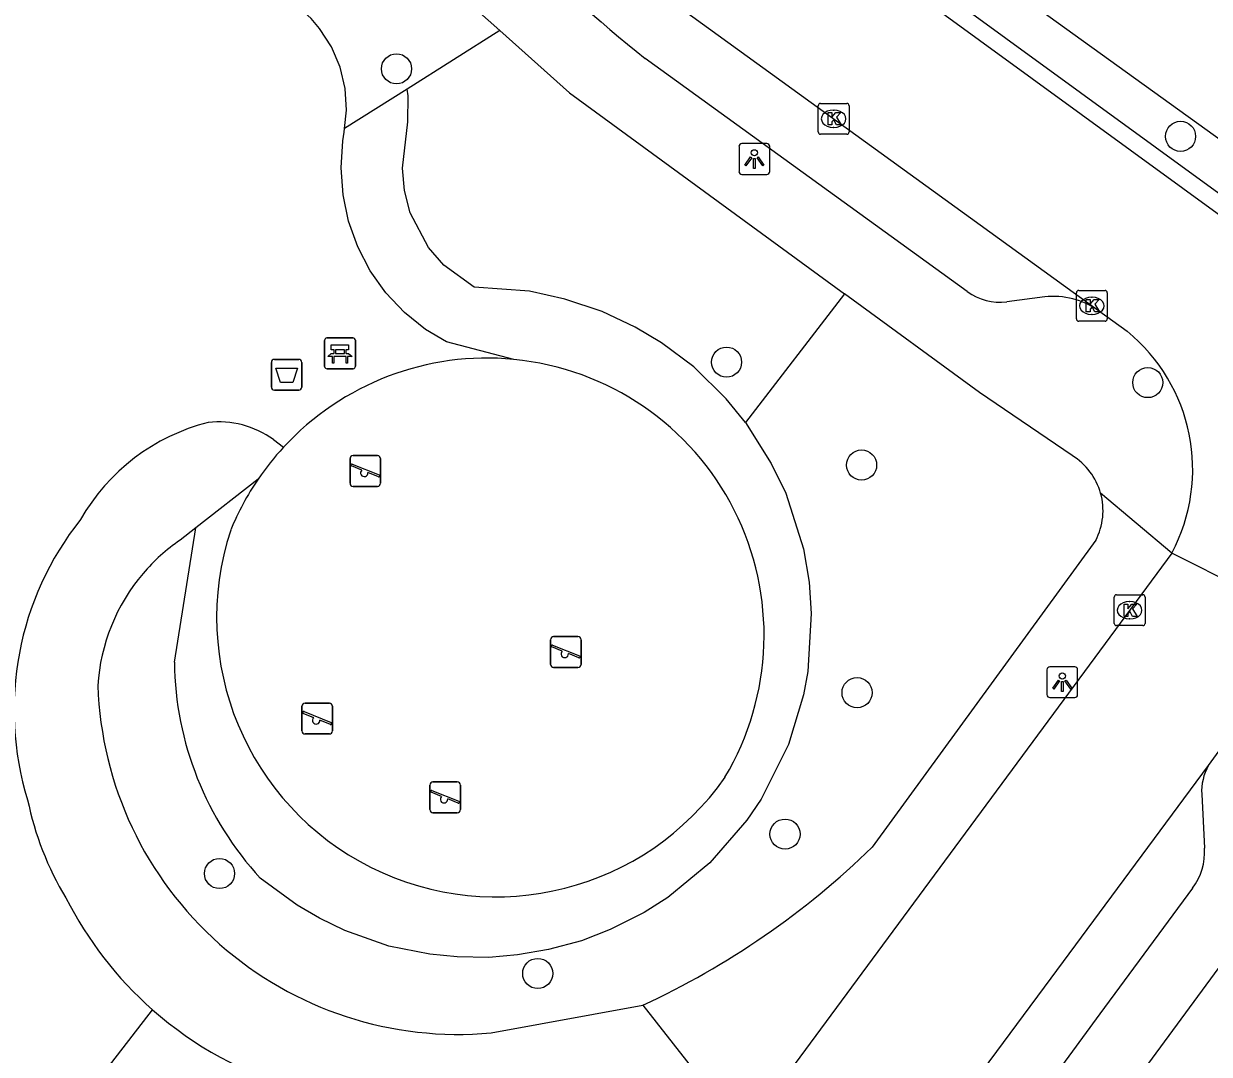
# Model space of a CAD drawing. Extents: x 160557 to 161245, y 385330 to 386505.
# Drawn here: x 160836.93 to 160875.41, y 386005.8 to 386039.25 of the extents above; entities that cross this region are included whole.
import ezdxf

# ---------------------------------------------------------------- set-up
doc = ezdxf.new("R2010")
doc.units = 0
for name, color, linetype in [('IMGEO_Afvalbak', 7, 'Continuous'), ('IMGEO_Bank', 7, 'Continuous'), ('IMGEO_Boom', 7, 'Continuous'), ('IMGEO_Groenvoorziening', 7, 'Continuous'), ('IMGEO_Kolk', 7, 'Continuous'), ('IMGEO_Lichtpunt', 7, 'Continuous'), ('IMGEO_Rijbaan_lokaal_open', 7, 'Continuous'), ('IMGEO_Speelvoorziening', 7, 'Continuous'), ('IMGEO_Voetpad_open', 7, 'Continuous')]:
    doc.layers.add(name, color=color, linetype=linetype)

msp = doc.modelspace()

# ---------------------------------------------------------------- linework, layer by layer
at = {"layer": 'IMGEO_Afvalbak'}
for p, q in [((160844.967, 386027.454), (160844.967, 386028.254)), ((160844.967, 386028.254), (160844.967, 386027.454)), ((160845.067, 386028.354), (160845.857, 386028.354)), ((160845.857, 386028.354), (160845.067, 386028.354)), ((160845.957, 386028.254), (160845.957, 386027.454)), ((160845.957, 386027.454), (160845.957, 386028.254)), ((160845.857, 386027.354), (160845.067, 386027.354)), ((160845.067, 386027.354), (160845.857, 386027.354))]:
    msp.add_line(p, q, dxfattribs=at)
msp.add_lwpolyline([(160845.11, 386028.068), (160845.814, 386028.068), (160845.665, 386027.598), (160845.259, 386027.598), (160845.11, 386028.068)], dxfattribs=at)
for centre, start, end in [((160845.067, 386028.254), 90, 180), ((160845.067, 386028.254), 90, 180), ((160845.857, 386028.254), 0, 90), ((160845.857, 386028.254), 360, 90), ((160845.067, 386027.454), 180, 270), ((160845.067, 386027.454), 180, 270), ((160845.857, 386027.454), 270, 0), ((160845.857, 386027.454), 270, 0)]:
    msp.add_arc(centre, 0.1, start, end, dxfattribs=at)
at = {"layer": 'IMGEO_Bank'}
for p, q in [((160846.695, 386028.123), (160846.695, 386028.964)), ((160846.695, 386028.964), (160846.695, 386028.123)), ((160846.77, 386029.048), (160847.611, 386029.048)), ((160847.611, 386029.048), (160846.77, 386029.048)), ((160847.695, 386028.973), (160847.695, 386028.132)), ((160847.695, 386028.132), (160847.695, 386028.973)), ((160847.392, 386028.446), (160846.999, 386028.446)), ((160847.004, 386028.554), (160847.004, 386028.66)), ((160847.048, 386028.66), (160847.048, 386028.554)), ((160847.336, 386028.666), (160847.054, 386028.666)), ((160847.054, 386028.548), (160847.336, 386028.548)), ((160847.342, 386028.554), (160847.342, 386028.66)), ((160847.386, 386028.66), (160847.386, 386028.554)), ((160847.62, 386028.048), (160846.779, 386028.048)), ((160846.779, 386028.048), (160847.62, 386028.048))]:
    msp.add_line(p, q, dxfattribs=at)
for points in [[(160846.998, 386028.666), (160846.912, 386028.666), (160846.912, 386028.827), (160847.475, 386028.827), (160847.475, 386028.666), (160847.392, 386028.666)], [(160846.942, 386028.446), (160846.8, 386028.446), (160846.912, 386028.548), (160846.998, 386028.548)], [(160846.992, 386028.439), (160846.992, 386028.232), (160846.949, 386028.232), (160846.949, 386028.439)], [(160847.392, 386028.548), (160847.475, 386028.548), (160847.587, 386028.446), (160847.448, 386028.446)], [(160847.442, 386028.439), (160847.442, 386028.232), (160847.398, 386028.232), (160847.398, 386028.439)]]:
    msp.add_lwpolyline(points, dxfattribs=at)
for centre, radius, start, end in [((160846.773, 386028.97), 0.0779, 92.4484, 184.2845), ((160846.773, 386028.97), 0.0779, 92.4484, 184.2845), ((160847.617, 386028.97), 0.0779, 2.4484, 94.2845), ((160847.617, 386028.97), 0.0779, 2.4484, 94.2845), ((160846.942, 386028.439), 0.00671, 2.8957, 87.1043), ((160846.999, 386028.439), 0.00671, 92.8957, 177.1043), ((160846.997, 386028.659), 0.00671, 2.8957, 87.1043), ((160846.997, 386028.555), 0.00671, 272.8957, 357.1043), ((160847.054, 386028.659), 0.00671, 92.8957, 177.1043), ((160847.054, 386028.555), 0.00671, 182.8957, 267.1043), ((160847.336, 386028.659), 0.00671, 2.8957, 87.1043), ((160847.336, 386028.555), 0.00671, 272.8957, 357.1043), ((160847.393, 386028.659), 0.00671, 92.8957, 177.1043), ((160847.393, 386028.555), 0.00671, 182.8957, 267.1043), ((160847.391, 386028.439), 0.00671, 2.8957, 87.1043), ((160847.448, 386028.439), 0.00671, 92.8957, 177.1043), ((160846.773, 386028.126), 0.0779, 182.4484, 274.2845), ((160846.773, 386028.126), 0.0779, 182.4484, 274.2845), ((160847.617, 386028.126), 0.0779, 272.4484, 4.2845), ((160847.617, 386028.126), 0.0779, 272.4484, 4.2845)]:
    msp.add_arc(centre, radius, start, end, dxfattribs=at)
at = {"layer": 'IMGEO_Boom'}
for centre in [(160849.029, 386037.782), (160874.481, 386035.591), (160859.743, 386028.263), (160873.416, 386027.6), (160864.126, 386024.924), (160863.98, 386017.536), (160861.642, 386012.947), (160843.284, 386011.667), (160853.614, 386008.424)]:
    msp.add_circle(centre, 0.489, dxfattribs=at)
at = {"layer": 'IMGEO_Groenvoorziening'}
for points in [[(160847.346, 386035.841), (160847.407, 386036.436), (160847.36, 386037.146), (160847.195, 386037.838), (160846.916, 386038.492), (160846.531, 386039.09), (160846.257, 386039.412), (160845.585, 386040.029), (160844.838, 386040.553), (160844.029, 386040.975), (160843.171, 386041.286), (160842.28, 386041.483), (160841.371, 386041.561), (160840.468, 386041.52), (160840.634, 386042.854), (160840.86, 386043.554), (160840.923, 386043.686), (160841.3, 386044.273), (160841.791, 386044.769), (160842.374, 386045.152), (160845.816, 386047.306)], [(160852.387, 386039.024), (160849.376, 386037.122)], [(160849.376, 386037.122), (160847.346, 386035.841)], [(160860.357, 386026.301), (160859.731, 386027.072), (160858.684, 386028.109), (160857.633, 386028.892), (160856.774, 386029.402), (160855.702, 386029.903), (160854.495, 386030.312), (160853.344, 386030.563), (160851.549, 386030.695), (160850.568, 386031.415), (160850.067, 386031.987), (160849.476, 386033.113), (160849.284, 386033.835), (160849.223, 386034.557), (160849.4, 386036.061), (160849.405, 386036.909), (160849.376, 386037.122)], [(160852.834, 386028.353), (160850.653, 386028.926), (160849.969, 386029.325), (160849.286, 386029.877), (160848.685, 386030.516), (160848.177, 386031.232), (160847.771, 386032.01), (160847.475, 386032.836), (160847.294, 386033.695), (160847.232, 386034.57), (160847.289, 386035.446), (160847.334, 386035.729), (160847.346, 386035.841)], [(160863.576, 386030.475), (160860.357, 386026.301)], [(160860.357, 386026.301), (160861.196, 386024.972), (160861.668, 386024.008), (160862.239, 386022.2), (160862.428, 386021.126), (160862.494, 386020.107), (160862.379, 386018.222), (160862.245, 386017.466), (160861.756, 386015.854), (160860.862, 386014.082), (160860.404, 386013.394), (160859.202, 386012.015), (160857.833, 386010.887), (160857.07, 386010.404), (160855.969, 386009.847), (160855.037, 386009.488), (160853.96, 386009.197), (160852.954, 386009.027), (160852.028, 386008.944), (160850.998, 386008.963), (160850.114, 386009.051), (160848.777, 386009.313), (160847.354, 386009.817), (160846.533, 386010.221), (160845.806, 386010.638), (160844.607, 386011.522)], [(160841.817, 386018.522), (160842.514, 386022.886)], [(160810.264, 385996.293), (160810.045, 385999.398), (160815.371, 386000), (160837.444, 386002.495), (160841.108, 386007.247)]]:
    msp.add_lwpolyline(points, dxfattribs=at)
for centre, radius, start, end in [((160851.967, 386019.404), 8.991, 84.4646, 137.3112), ((160851.968, 386019.4), 8.994, 329.1863, 84.4767), ((160852.017, 386019.373), 9.05, 145.7364, 157.6373), ((160852.256, 386019.976), 9.065, 161.7444, 325.1255), ((160852.329, 386018.656), 10.513, 180.7296, 222.732)]:
    msp.add_arc(centre, radius, start, end, dxfattribs=at)
at = {"layer": 'IMGEO_Kolk'}
for p, q in [((160862.718, 386035.734), (160862.718, 386036.586)), ((160862.793, 386036.66), (160863.645, 386036.66)), ((160863.719, 386036.586), (160863.719, 386035.734)), ((160863.206, 386036.44), (160863.231, 386036.44)), ((160863.229, 386035.88), (160863.204, 386035.88)), ((160863.645, 386035.66), (160862.793, 386035.66)), ((160871.101, 386029.665), (160871.101, 386030.517)), ((160871.176, 386030.591), (160872.028, 386030.591)), ((160871.589, 386030.371), (160871.614, 386030.371)), ((160872.102, 386030.517), (160872.102, 386029.665)), ((160872.028, 386029.591), (160871.176, 386029.591)), ((160871.612, 386029.811), (160871.587, 386029.811)), ((160872.326, 386019.787), (160872.326, 386020.639)), ((160872.401, 386020.713), (160873.253, 386020.713)), ((160872.814, 386020.493), (160872.839, 386020.493)), ((160873.327, 386020.639), (160873.327, 386019.787)), ((160873.253, 386019.713), (160872.401, 386019.713)), ((160872.837, 386019.933), (160872.812, 386019.933))]:
    msp.add_line(p, q, dxfattribs=at)
for points in [[(160862.718, 386035.734), (160862.718, 386036.586)], [(160862.793, 386036.66), (160863.645, 386036.66)], [(160863.719, 386036.586), (160863.719, 386035.734)], [(160863.039, 386036.36), (160863.162, 386036.36), (160863.162, 386036.209), (160863.292, 386036.36), (160863.456, 386036.36), (160863.31, 386036.209), (160863.463, 386035.96), (160863.311, 386035.96), (160863.226, 386036.124), (160863.162, 386036.057), (160863.162, 386035.96), (160863.039, 386035.96), (160863.039, 386036.36)], [(160863.645, 386035.66), (160862.793, 386035.66)], [(160871.101, 386029.665), (160871.101, 386030.517)], [(160871.176, 386030.591), (160872.028, 386030.591)], [(160872.102, 386030.517), (160872.102, 386029.665)], [(160871.422, 386030.291), (160871.545, 386030.291), (160871.545, 386030.14), (160871.675, 386030.291), (160871.839, 386030.291), (160871.693, 386030.14), (160871.846, 386029.891), (160871.694, 386029.891), (160871.609, 386030.055), (160871.545, 386029.988), (160871.545, 386029.891), (160871.422, 386029.891), (160871.422, 386030.291)], [(160872.028, 386029.591), (160871.176, 386029.591)], [(160872.326, 386019.787), (160872.326, 386020.639)], [(160872.401, 386020.713), (160873.253, 386020.713)], [(160872.647, 386020.413), (160872.77, 386020.413), (160872.77, 386020.262), (160872.9, 386020.413), (160873.064, 386020.413), (160872.918, 386020.262), (160873.071, 386020.013), (160872.919, 386020.013), (160872.834, 386020.177), (160872.77, 386020.11), (160872.77, 386020.013), (160872.647, 386020.013), (160872.647, 386020.413)], [(160873.327, 386020.639), (160873.327, 386019.787)], [(160873.253, 386019.713), (160872.401, 386019.713)]]:
    msp.add_lwpolyline(points, dxfattribs=at)
for centre, start, end in [((160862.795, 386036.584), 91.552, 178.448), ((160862.795, 386036.584), 91.552, 178.448), ((160863.643, 386036.584), 1.552, 88.448), ((160863.643, 386036.584), 1.552, 88.448), ((160862.795, 386035.736), 181.552, 268.448), ((160862.795, 386035.736), 181.552, 268.448), ((160863.643, 386035.736), 271.552, 358.448), ((160863.643, 386035.736), 271.552, 358.448), ((160871.178, 386030.515), 91.552, 178.448), ((160871.178, 386030.515), 91.552, 178.448), ((160872.026, 386030.515), 1.552, 88.448), ((160872.026, 386030.515), 1.552, 88.448), ((160871.178, 386029.667), 181.552, 268.448), ((160871.178, 386029.667), 181.552, 268.448), ((160872.026, 386029.667), 271.552, 358.448), ((160872.026, 386029.667), 271.552, 358.448), ((160872.403, 386020.637), 91.552, 178.448), ((160872.403, 386020.637), 91.552, 178.448), ((160873.251, 386020.637), 1.552, 88.448), ((160873.251, 386020.637), 1.552, 88.448), ((160872.403, 386019.789), 181.552, 268.448), ((160872.403, 386019.789), 181.552, 268.448), ((160873.251, 386019.789), 271.552, 358.448), ((160873.251, 386019.789), 271.552, 358.448)]:
    msp.add_arc(centre, 0.0765, start, end, dxfattribs=at)
for centre, major_axis, ratio, start_param, end_param in [((160863.205, 386036.16), (-0.387, 0.002), 0.722429, 4.712389, 7.853982), ((160863.23, 386036.16), (-0.39, 0.002), 0.717154, 1.570796, 4.712389), ((160871.588, 386030.091), (-0.387, 0.002), 0.722429, 4.712389, 7.853982), ((160871.613, 386030.091), (-0.39, 0.002), 0.717154, 1.570796, 4.712389), ((160872.813, 386020.213), (-0.387, 0.002), 0.722429, 4.712389, 7.853982), ((160872.838, 386020.213), (-0.39, 0.002), 0.717154, 1.570796, 4.712389)]:
    msp.add_ellipse(centre, major_axis=major_axis, ratio=ratio, start_param=start_param, end_param=end_param, dxfattribs=at)
at = {"layer": 'IMGEO_Lichtpunt'}
for p, q in [((160860.147, 386035.259), (160860.147, 386034.452)), ((160860.147, 386035.259), (160860.147, 386034.452)), ((160861.049, 386035.354), (160860.241, 386035.354)), ((160861.049, 386035.354), (160860.241, 386035.354)), ((160861.143, 386034.452), (160861.143, 386035.259)), ((160861.143, 386034.452), (160861.143, 386035.259)), ((160860.241, 386034.358), (160861.049, 386034.358)), ((160860.241, 386034.358), (160861.049, 386034.358)), ((160870.143, 386018.281), (160870.143, 386017.474)), ((160870.143, 386018.281), (160870.143, 386017.474)), ((160871.045, 386018.376), (160870.237, 386018.376)), ((160871.045, 386018.376), (160870.237, 386018.376)), ((160871.139, 386017.474), (160871.139, 386018.281)), ((160871.139, 386017.474), (160871.139, 386018.281)), ((160870.237, 386017.38), (160871.045, 386017.38)), ((160870.237, 386017.38), (160871.045, 386017.38))]:
    msp.add_line(p, q, dxfattribs=at)
for points in [[(160860.521, 386034.923), (160860.56, 386034.895), (160860.372, 386034.633), (160860.334, 386034.66), (160860.521, 386034.923)], [(160860.623, 386034.875), (160860.67, 386034.875), (160860.67, 386034.553), (160860.623, 386034.553), (160860.623, 386034.875)], [(160860.733, 386034.895), (160860.771, 386034.922), (160860.958, 386034.66), (160860.919, 386034.632), (160860.733, 386034.895)], [(160870.517, 386017.945), (160870.556, 386017.917), (160870.368, 386017.655), (160870.33, 386017.682), (160870.517, 386017.945)], [(160870.619, 386017.897), (160870.666, 386017.897), (160870.666, 386017.575), (160870.619, 386017.575), (160870.619, 386017.897)], [(160870.729, 386017.917), (160870.767, 386017.944), (160870.954, 386017.682), (160870.915, 386017.654), (160870.729, 386017.917)]]:
    msp.add_lwpolyline(points, dxfattribs=at)
for centre in [(160860.646, 386035.057), (160870.642, 386018.079)]:
    msp.add_circle(centre, 0.0994, dxfattribs=at)
for centre, start, end in [((160860.241, 386035.259), 90, 180), ((160860.241, 386035.259), 90, 180), ((160861.049, 386035.259), 0, 90), ((160861.049, 386035.259), 0, 90), ((160860.241, 386034.452), 180, 270), ((160860.241, 386034.452), 180, 270), ((160861.049, 386034.452), 270, 0), ((160861.049, 386034.452), 270, 360), ((160870.237, 386018.281), 90, 180), ((160870.237, 386018.281), 90, 180), ((160871.045, 386018.281), 0, 90), ((160871.045, 386018.281), 0, 90), ((160870.237, 386017.474), 180, 270), ((160870.237, 386017.474), 180, 270), ((160871.045, 386017.474), 270, 0), ((160871.045, 386017.474), 270, 360)]:
    msp.add_arc(centre, 0.0946, start, end, dxfattribs=at)
at = {"layer": 'IMGEO_Rijbaan_lokaal_open'}
for points in [[(160861.47, 386043.445), (160876.149, 386032.748), (160890.531, 386022.413)], [(160858.335, 386039.697), (160871.818, 386029.937)], [(160871.818, 386029.937), (160872.747, 386029.264)], [(160874.196, 386022.067), (160860.296, 386003.233)], [(160878.767, 386019.771), (160874.196, 386022.067)], [(160875.387, 386015.17), (160876.547, 386016.762)], [(160864.278, 386000.17), (160870.284, 386008.272), (160875.387, 386015.17)]]:
    msp.add_lwpolyline(points, dxfattribs=at)
msp.add_arc((160869.099, 386024.785), 5.776, 331.9273, 50.8395, dxfattribs=at)
at = {"layer": 'IMGEO_Speelvoorziening'}
for p, q in [((160847.521, 386024.331), (160847.521, 386025.131)), ((160847.521, 386025.131), (160847.521, 386024.331)), ((160847.621, 386025.231), (160848.411, 386025.231)), ((160848.411, 386025.231), (160847.621, 386025.231)), ((160848.511, 386025.131), (160848.511, 386024.331)), ((160848.511, 386024.331), (160848.511, 386025.131)), ((160847.904, 386024.759), (160847.565, 386024.896)), ((160847.59, 386024.956), (160848.466, 386024.603)), ((160848.442, 386024.543), (160848.102, 386024.68)), ((160848.411, 386024.231), (160847.621, 386024.231)), ((160847.621, 386024.231), (160848.411, 386024.231)), ((160854.028, 386018.455), (160854.028, 386019.255)), ((160854.028, 386019.255), (160854.028, 386018.455)), ((160854.128, 386019.355), (160854.918, 386019.355)), ((160854.918, 386019.355), (160854.128, 386019.355)), ((160855.018, 386019.255), (160855.018, 386018.455)), ((160855.018, 386018.455), (160855.018, 386019.255)), ((160854.411, 386018.883), (160854.072, 386019.02)), ((160854.097, 386019.08), (160854.973, 386018.727)), ((160854.949, 386018.667), (160854.609, 386018.804)), ((160854.918, 386018.355), (160854.128, 386018.355)), ((160854.128, 386018.355), (160854.918, 386018.355)), ((160845.96, 386016.297), (160845.96, 386017.097)), ((160845.96, 386017.097), (160845.96, 386016.297)), ((160846.029, 386016.922), (160846.905, 386016.569)), ((160846.06, 386017.197), (160846.85, 386017.197)), ((160846.85, 386017.197), (160846.06, 386017.197)), ((160846.95, 386017.097), (160846.95, 386016.297)), ((160846.95, 386016.297), (160846.95, 386017.097)), ((160846.343, 386016.725), (160846.004, 386016.862)), ((160846.881, 386016.509), (160846.541, 386016.646)), ((160846.85, 386016.197), (160846.06, 386016.197)), ((160846.06, 386016.197), (160846.85, 386016.197)), ((160850.211, 386014.64), (160851.001, 386014.64)), ((160851.001, 386014.64), (160850.211, 386014.64)), ((160850.111, 386013.74), (160850.111, 386014.54)), ((160850.111, 386014.54), (160850.111, 386013.74)), ((160850.494, 386014.168), (160850.155, 386014.305)), ((160850.18, 386014.365), (160851.056, 386014.012)), ((160851.101, 386014.54), (160851.101, 386013.74)), ((160851.101, 386013.74), (160851.101, 386014.54)), ((160851.032, 386013.952), (160850.692, 386014.089)), ((160851.001, 386013.64), (160850.211, 386013.64)), ((160850.211, 386013.64), (160851.001, 386013.64))]:
    msp.add_line(p, q, dxfattribs=at)
for centre, radius, start, end in [((160847.621, 386025.131), 0.1, 90, 180), ((160847.621, 386025.131), 0.1, 90, 180), ((160848.411, 386025.131), 0.1, 0, 90), ((160848.411, 386025.131), 0.1, 360, 90), ((160847.578, 386024.926), 0.0327, 68.078, 248.078), ((160847.983, 386024.669), 0.12, 130.9928, 5.1632), ((160848.454, 386024.573), 0.0327, 248.078, 68.078), ((160847.621, 386024.331), 0.1, 180, 270), ((160847.621, 386024.331), 0.1, 180, 270), ((160848.411, 386024.331), 0.1, 270, 0), ((160848.411, 386024.331), 0.1, 270, 0), ((160854.128, 386019.255), 0.1, 90, 180), ((160854.128, 386019.255), 0.1, 90, 180), ((160854.918, 386019.255), 0.1, 0, 90), ((160854.918, 386019.255), 0.1, 360, 90), ((160854.085, 386019.05), 0.0327, 68.078, 248.078), ((160854.49, 386018.793), 0.12, 130.9928, 5.1632), ((160854.128, 386018.455), 0.1, 180, 270), ((160854.128, 386018.455), 0.1, 180, 270), ((160854.918, 386018.455), 0.1, 270, 0), ((160854.918, 386018.455), 0.1, 270, 0), ((160854.961, 386018.697), 0.0327, 248.078, 68.078), ((160846.06, 386017.097), 0.1, 90, 180), ((160846.06, 386017.097), 0.1, 90, 180), ((160846.017, 386016.892), 0.0327, 68.078, 248.078), ((160846.85, 386017.097), 0.1, 0, 90), ((160846.85, 386017.097), 0.1, 360, 90), ((160846.422, 386016.635), 0.12, 130.9928, 5.1632), ((160846.893, 386016.539), 0.0327, 248.078, 68.078), ((160846.06, 386016.297), 0.1, 180, 270), ((160846.06, 386016.297), 0.1, 180, 270), ((160846.85, 386016.297), 0.1, 270, 0), ((160846.85, 386016.297), 0.1, 270, 0), ((160850.211, 386014.54), 0.1, 90, 180), ((160850.211, 386014.54), 0.1, 90, 180), ((160851.001, 386014.54), 0.1, 0, 90), ((160851.001, 386014.54), 0.1, 360, 90), ((160850.168, 386014.335), 0.0327, 68.078, 248.078), ((160850.573, 386014.078), 0.12, 130.9928, 5.1632), ((160851.044, 386013.982), 0.0327, 248.078, 68.078), ((160850.211, 386013.74), 0.1, 180, 270), ((160850.211, 386013.74), 0.1, 180, 270), ((160851.001, 386013.74), 0.1, 270, 0), ((160851.001, 386013.74), 0.1, 270, 0)]:
    msp.add_arc(centre, radius, start, end, dxfattribs=at)
at = {"layer": 'IMGEO_Voetpad_open'}
for points in [[(160845.816, 386047.306), (160849.156, 386042.225), (160850.297, 386040.889), (160852.387, 386039.024)], [(160862.223, 386045.244), (160913.957, 386008.017)], [(160913.103, 386006.898), (160888.201, 386024.655), (160861.538, 386044.064)], [(160852.387, 386039.024), (160854.647, 386037.007), (160863.576, 386030.475)], [(160867.557, 386030.553), (160857.105, 386038.12)], [(160870.96, 386025.232), (160867.951, 386027.274), (160863.576, 386030.475)], [(160870.07, 386030.382), (160868.84, 386030.225)], [(160845.035, 386025.751), (160845.358, 386025.5)], [(160844.537, 386024.468), (160842.514, 386022.886)], [(160874.196, 386022.067), (160871.886, 386024.008)], [(160842.514, 386022.886), (160842.007, 386022.49)], [(160871.727, 386022.481), (160864.472, 386012.524)], [(160882.031, 386017.197), (160869.387, 386000), (160866.472, 385996.035)], [(160875.167, 386014.238), (160875.261, 386012.486)], [(160874.873, 386011.192), (160871.862, 386007.11), (160867.711, 386001.461)], [(160852.097, 386006.495), (160857.022, 386007.394)], [(160857.022, 386007.394), (160860.296, 386003.233)]]:
    msp.add_lwpolyline(points, dxfattribs=at)
for centre, radius, start, end in [((160878.505, 386065.556), 34.794, 212.456, 232.0458), ((160868.614, 386032.013), 1.803, 234.1108, 277.2081), ((160870.343, 386027.798), 2.598, 55.4086, 96.0258), ((160844.534, 386019.882), 6.624, 104.1425, 150.3945), ((160843.256, 386023.284), 3.041, 54.2133, 96.4459), ((160851.854, 386019.49), 8.85, 137.2233, 145.7693), ((160869.868, 386023.444), 2.095, 15.6225, 58.5952), ((160869.877, 386023.445), 2.087, 332.4713, 15.6396), ((160846.511, 386016.981), 9.898, 141.4116, 197.1727), ((160845.479, 386017.426), 6.14, 124.4394, 139.6086), ((160845.504, 386017.391), 6.181, 139.5094, 176.5354), ((160851.036, 386018.155), 11.708, 181.9095, 275.2001), ((160876.863, 386014.33), 1.699, 150.345, 183.0918), ((160846.836, 386016.049), 9.982, 191.4992, 211.2068), ((160845.692, 386031.823), 26.929, 294.8823, 314.2196), ((160873.272, 386012.377), 1.992, 323.4895, 3.1283), ((160849.101, 386016.337), 12.104, 206.8125, 228.6748), ((160849.114, 386016.345), 12.119, 228.6535, 254.0621)]:
    msp.add_arc(centre, radius, start, end, dxfattribs=at)

doc.saveas('drawing.dxf')
